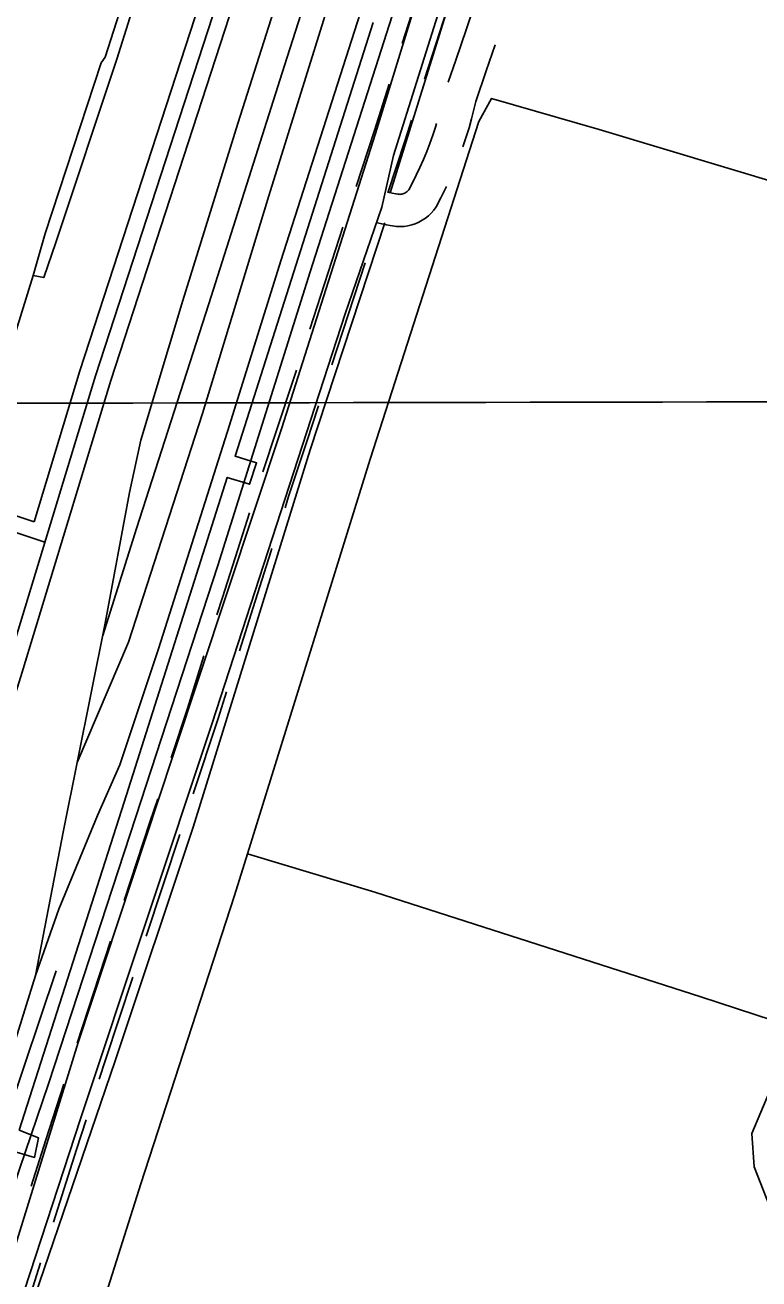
# Model space of a CAD drawing. Extents: x 3297772 to 3335630, y 634068 to 659439.
# Drawn here: x 3328785 to 3329468, y 641687 to 642856 of the extents above; entities that cross this region are included whole.
import ezdxf

# ---------------------------------------------------------------- set-up
doc = ezdxf.new("R2010")
doc.units = 0
for name, color, linetype in [('V-GRID-MAJR', 7, 'Continuous'), ('V-RAIL-TRAK', 7, 'Continuous'), ('V-ROAD-CNTR', 7, 'Continuous'), ('V-SITE-OTLN', 7, 'Continuous'), ('V-TOPO-SHOR', 7, 'Continuous'), ('V-UTIL-LINE', 7, 'Continuous')]:
    doc.layers.add(name, color=color, linetype=linetype)

msp = doc.modelspace()

# ---------------------------------------------------------------- linework, layer by layer
at = {"layer": 'V-GRID-MAJR'}
msp.add_spline([(3301879.038, 642477.1950000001), (3307140.4620000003, 642480.638), (3312401.887, 642484.8470000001), (3317663.311, 642489.822), (3322924.734, 642495.561), (3328186.156, 642502.066), (3333447.577, 642509.336), (3333447.578, 642509.336)], degree=3, dxfattribs=at)
at = {"layer": 'V-RAIL-TRAK'}
for points in [[(3328794.134, 641969.7390000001), (3328816.0270000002, 642031.39), (3328851.879, 642118.876), (3328872.8850000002, 642166.031), (3328908.912, 642274.129), (3328974.792, 642482.742), (3329022.645, 642635.781), (3329101.829, 642883.216), (3329173.9250000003, 643104.755), (3329201.393, 643193.841), (3329240.612, 643318.705)], [(3328832.9, 642168.079), (3328880.6807305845, 642280.2174584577), (3328949.653730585, 642493.3854584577), (3329011.606465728, 642696.5268800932), (3329080.569968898, 642918.00142697), (3329153.6735351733, 643150.550405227)], [(3328856.792, 642286.6460000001), (3328888.168, 642386.386), (3328955.579, 642595.751), (3329026.154, 642818.0650000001), (3329105.3370000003, 643065.501), (3329121.824, 643119.564)], [(3328013.35644566, 639473.1368663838), (3328017.034, 639484.644), (3328098.373, 639730.3250000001), (3328174.2060000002, 639968.282), (3328250.791, 640203.122), (3328329.1, 640458.153), (3328338.7260000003, 640493.823), (3328367.044, 640626.482), (3328397.411, 640725.706), (3328441.3370000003, 640866.006), (3328476.431, 640972.961), (3328508.386, 641076.057), (3328541.863, 641175.254), (3328610.491, 641388.4), (3328668.757, 641570.547), (3328737.42, 641787.579), (3328794.134, 641969.7390000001), (3328820.137, 642104.7490000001), (3328859.0670000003, 642297.939), (3328881.8540000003, 642419.764), (3328892.3680000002, 642468.638), (3328931.546, 642598.8740000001), (3328982.6750000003, 642763.984), (3329028.9760000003, 642909.703)], [(3328718.392, 641727.434), (3328749.542, 641800.455), (3328768.972, 641841.5160000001), (3328813.6, 641973.97)]]:
    msp.add_lwpolyline(points, dxfattribs=at)
at = {"layer": 'V-ROAD-CNTR'}
for p, q in [((3329135.8055907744, 642838.5079819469), (3329166.330149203, 642933.7344188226)), ((3329156.6056724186, 642805.1166461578), (3329187.130230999, 642900.3430835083)), ((3329049.605412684, 642572.108199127), (3329080.504397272, 642667.2147275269)), ((3329070.3104284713, 642538.747307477), (3329101.2094130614, 642633.8538358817)), ((3328897.229263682, 642006.1783000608), (3328928.55748482, 642101.1442086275)), ((3328832.909883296, 641906.506698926), (3328864.1081127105, 642001.5150933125))]:
    msp.add_line(p, q, dxfattribs=at)
for points in [[(3328793.009376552, 642392.6101880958), (3328835.6202913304, 642533.2209068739), (3329014.426933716, 643082.9528074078), (3329050.045862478, 643169.6546340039), (3329060.795840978, 643206.4575603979), (3329063.007836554, 643246.0424812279), (3329068.940824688, 643289.9793933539), (3329078.9288047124, 643305.579362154)], [(3328802.8983567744, 642373.5222262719), (3328687.877586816, 642411.7121498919), (3328504.786952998, 642466.0600411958), (3328306.744349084, 642531.5909101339), (3328012.598937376, 642620.573732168), (3327900.16216225, 642660.6766519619), (3327636.76268905, 642749.883473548), (3327316.485329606, 642849.9682733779), (3327060.41384175, 642930.84211163), (3326904.18415421, 642981.47201037), (3326645.77967102, 643060.3158526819), (3326390.9391807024, 643140.9756913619), (3326228.284506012, 643195.5755821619)], [(3328202.925556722, 641363.021247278), (3328282.958396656, 641337.906297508), (3328427.195108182, 641291.743389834), (3328454.58105341, 641288.983395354), (3328477.9480066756, 641303.642366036), (3328498.6239653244, 641372.1552290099), (3328636.3226899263, 641789.78439375), (3328780.6264013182, 642248.305476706), (3328864.242234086, 642524.2309248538), (3329042.6068773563, 643072.598828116), (3329080.1018023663, 643163.8686455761)], [(3327611.1477402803, 641573.0638271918), (3327897.841166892, 641474.483024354), (3328287.4903875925, 641352.2052689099), (3328430.2671020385, 641306.509360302), (3328450.967060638, 641304.4233644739), (3328465.213032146, 641313.3603465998), (3328484.3189939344, 641376.6712199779), (3328622.044718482, 641794.3843845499), (3328766.294429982, 642252.7324678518), (3328849.931262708, 642528.725915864), (3329028.5169055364, 643077.7758177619)], [(3329178.6316459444, 642802.3156365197), (3329185.717673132, 642822.778020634), (3329195.635385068, 642852.1176278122), (3329205.338908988, 642881.5291303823), (3329210.3632321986, 642897.1441147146)], [(3329192.257941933, 642741.9586532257), (3329192.6696673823, 642743.1067922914), (3329195.433917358, 642751.4538250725), (3329197.990310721, 642759.8662277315), (3329200.3393637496, 642768.3357587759), (3329202.4806639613, 642776.8602623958), (3329204.1885649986, 642784.4379205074), (3329214.102326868, 642813.0659793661), (3329222.2845173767, 642837.2713865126)], [(3329092.8642458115, 642705.2572561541), (3329109.8239732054, 642757.4540046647), (3329123.5957674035, 642800.4174071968)], [(3329122.398997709, 642699.0738409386), (3329138.3740267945, 642748.2399953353), (3329144.3958489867, 642767.0260712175)], [(3329122.628216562, 642699.7793050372), (3329123.8303270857, 642699.4475040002), (3329126.3430863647, 642698.9169184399), (3329129.844148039, 642698.4050614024), (3329131.8843562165, 642697.9627524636), (3329132.780961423, 642697.8504251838), (3329133.6725389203, 642697.8193514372), (3329134.5710726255, 642697.8687126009), (3329135.4667555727, 642697.9986269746), (3329136.3398220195, 642698.2059852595), (3329137.187542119, 642698.4898896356), (3329138.018654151, 642698.8534758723), (3329138.813250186, 642699.2887657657), (3329139.5603225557, 642699.7893564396), (3329140.255128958, 642700.3510215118), (3329140.899840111, 642700.9761110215), (3329141.4932195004, 642701.663928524), (3329141.8365976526, 642702.1416150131), (3329145.2567612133, 642708.530855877), (3329148.883393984, 642715.7191040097), (3329152.3294540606, 642722.9965632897), (3329155.5986740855, 642730.3556559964), (3329158.684677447, 642737.7915092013), (3329161.5870543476, 642745.3042185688), (3329164.306332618, 642752.8872077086), (3329166.8380826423, 642760.5321749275), (3329167.8417498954, 642763.8349737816)], [(3329112.857805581, 642671.3542951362), (3329116.7336729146, 642670.2844959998), (3329121.0689136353, 642669.3690815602), (3329124.4898519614, 642668.8689385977), (3329126.8316437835, 642668.3612475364), (3329130.389038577, 642667.9155748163), (3329133.97346108, 642667.790648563), (3329137.552927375, 642667.987287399), (3329141.097244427, 642668.5013730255), (3329144.5861779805, 642669.3300147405), (3329147.984457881, 642670.4681103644), (3329151.2633458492, 642671.9025241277), (3329154.400749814, 642673.6212342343), (3329157.3756774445, 642675.6146435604), (3329160.1668710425, 642677.8709784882), (3329162.742159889, 642680.3678889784), (3329165.0767804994, 642683.074071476), (3329167.3514023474, 642686.2383849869), (3329171.877238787, 642694.6931441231), (3329175.8366060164, 642702.5408959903), (3329177.0062782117, 642705.0110333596)], [(3328793.009376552, 642392.6111880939), (3328692.376577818, 642426.0241212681), (3328509.2779440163, 642480.374012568), (3328311.272340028, 642545.8918815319), (3328046.272870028, 642626.0587211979)], [(3329005.9603608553, 642439.0861413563), (3329018.336866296, 642476.895540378), (3329035.3956389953, 642528.3707668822), (3329037.2458188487, 642534.0655877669)], [(3329026.649236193, 642405.7305905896), (3329029.9731090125, 642416.0103180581), (3329046.831133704, 642467.5104596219), (3329057.843354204, 642500.7400802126)], [(3328963.1482590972, 642305.7935500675), (3328968.225240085, 642321.8979454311), (3328984.7389816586, 642373.6253865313), (3328993.604120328, 642401.0425635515)], [(3328984.0651868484, 642272.3648449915), (3328996.8207599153, 642312.826054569), (3329013.3010183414, 642364.4486134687), (3329014.342874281, 642367.6707569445)], [(3328920.5717772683, 642172.429674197), (3328935.8113094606, 642218.4202503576), (3328951.1306084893, 642267.6415762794)], [(3328941.1366144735, 642139.1147920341), (3328964.374690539, 642209.2437496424), (3328972.137177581, 642234.1848323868)], [(3328876.632681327, 642039.5036530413), (3328900.7192201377, 642112.517694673), (3328907.990050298, 642134.4599474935)], [(3328853.641241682, 641873.1373900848), (3328859.3877033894, 641890.9810260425), (3328884.73747352, 641968.1790274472)], [(3329627.1757082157, 641869.703233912), (3329539.635883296, 641899.0531752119), (3329500.11896233, 641885.09920312), (3329478.041006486, 641862.2242488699), (3329461.29403998, 641822.442328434), (3329463.6860351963, 641791.1813909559), (3329477.561007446, 641755.4014625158), (3329501.6379592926, 641741.4314904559), (3329532.1548982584, 641734.2335048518), (3329559.661843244, 641740.585492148), (3329573.53881549, 641748.730475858), (3329606.7817490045, 641770.02943326), (3329649.6336633, 641809.8033537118)], [(3328790.1046328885, 641773.2115215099), (3328803.895371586, 641816.5349985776), (3328820.612451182, 641868.4440685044)], [(3328810.953699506, 641739.8043357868), (3328832.466628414, 641807.3870014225), (3328841.3795893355, 641835.0630981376)], [(3328768.4478789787, 641606.4153825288), (3328779.4213232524, 641639.778403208), (3328798.894188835, 641701.6656502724)]]:
    msp.add_lwpolyline(points, dxfattribs=at)
at = {"layer": 'V-SITE-OTLN'}
for p, q in [((3329235.713513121, 643078.5338532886), (3329127.6616355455, 642734.0589611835)), ((3329127.6616355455, 642734.0589611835), (3329116.891571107, 642685.801979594)), ((3329116.891571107, 642685.801979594), (3329082.5144538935, 642586.3737273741)), ((3329082.514453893, 642586.3737273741), (3328958.7421413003, 642204.8665309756)), ((3328958.7421413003, 642204.8665309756), (3328835.9762009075, 641836.0397996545)), ((3328835.9762009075, 641836.0397996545), (3328632.179085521, 641209.5382612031))]:
    msp.add_line(p, q, dxfattribs=at)
at = {"layer": 'V-TOPO-SHOR'}
for points in [[(3329493.122, 643850.176), (3329371.151, 643467.7440000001), (3329278.15, 643188.411), (3329261.213, 643135.123), (3329204.588, 642956.963), (3329124.46, 642699.279)], [(3329092.2060000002, 643400.554), (3329088.245, 643390.508), (3329101.377, 643384.97), (3329101.338, 643380.319), (3329263.717, 643329.334), (3329269.892, 643326.182), (3329269.847, 643320.755), (3329264.211, 643295.995), (3329199.703, 643092.639), (3329131.2430000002, 642880.013), (3329050.023, 642625.631), (3328963.991, 642351.908), (3328887.594, 642117.6410000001), (3328806.4220000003, 641868.686), (3328779.392, 641789.06), (3328738.838, 641666.4400000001), (3328714.9560000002, 641594.232), (3328669.478, 641441.109), (3328622.4560000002, 641288.777), (3328627.048, 641281.76), (3328636.358, 641282.457)], [(3329092.2060000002, 643400.554), (3329196.58, 643366.338), (3329267.711, 643343.257), (3329272.3680000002, 643343.9940000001), (3329277.052, 643347.83), (3329278.662, 643354.7930000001), (3329281.099, 643367.953), (3329281.15, 643374.155), (3329287.4050000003, 643380.305), (3329299.822, 643381.751), (3329304.44, 643377.835), (3329302.7970000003, 643366.995), (3329296.309, 643332.939), (3329260.531, 643227.027), (3329194.4930000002, 643026.009), (3329110.806, 642754.5920000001), (3329023.2090000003, 642479.33), (3328922.181, 642173.947), (3328833.881, 641907.2170000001), (3328767.731, 641693.023), (3328684.136, 641432.458), (3328636.358, 641282.457)], [(3329871.937, 642585.534), (3329865.3200000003, 642587.688), (3329609.555, 642670.921), (3329319.165, 642758.352), (3329219.049, 642787.221), (3329207.115, 642765.622), (3329105.917, 642450.935), (3328991.645, 642083.204), (3328979.537, 642044.241), (3328892.288, 641775.545), (3328806.833, 641505.027), (3328684.183, 641111.862), (3328576.423, 640769.203), (3328463.107, 640411.221), (3328352.5130000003, 640054.12)], [(3329119.69, 642671.218), (3329049.923, 642459.678), (3328940.901, 642107.958), (3328868.359, 641890.098), (3328784.705, 641644.23)], [(3329615.103, 641884.001), (3329414.039, 641949.886), (3329110.171, 642047.3740000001), (3328991.645, 642083.204)]]:
    msp.add_lwpolyline(points, dxfattribs=at)
at = {"layer": 'V-UTIL-LINE'}
for points in [[(3329226.325, 643944.9180000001), (3329157.768, 643738.76), (3329071.066, 643453.935), (3329068.256, 643443.08), (3329051.489, 643389.736), (3329048.716, 643383.414), (3329040.324, 643355.383), (3329037.542, 643348.153), (3328918.396, 642978.389), (3328869.957, 642823.781), (3328813.223, 642652.927), (3328802.0700000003, 642620.386), (3328792.114, 642622.283)], [(3329057.3710000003, 643442.265), (3329042.464, 643394.344), (3329037.893, 643389.851), (3329029.492, 643360.912), (3329028.531, 643354.576), (3328965.185, 643152.047), (3328909.37, 642982.997), (3328859.094, 642825.686), (3328855.424, 642820.277), (3328803.321, 642661.1680000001), (3328792.114, 642622.283)], [(3328199.7120000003, 640845.047), (3328218.717, 640841.26), (3328225.056, 640840.3), (3328442.048, 640772.3), (3328443.876, 640774.098), (3328573.273, 641177.316), (3328591.357, 641171.725), (3328596.043, 641189.8150000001), (3328579.7800000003, 641196.297), (3328688.756, 641542.579), (3328774.3680000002, 641805.655), (3328793.357, 641800.058), (3328797.136, 641818.156), (3328779.068, 641825.56), (3328876.824, 642131.142), (3328972.744, 642434.018), (3328993.537, 642427.498), (3329000.052, 642447.388), (3328980.162, 642453.9), (3329108.661, 642858.034)], [(3328792.114, 642622.283), (3328736.21, 642442.356), (3328490.286, 642519.666), (3328433.319, 642536.461)]]:
    msp.add_lwpolyline(points, dxfattribs=at)

doc.saveas('drawing.dxf')
